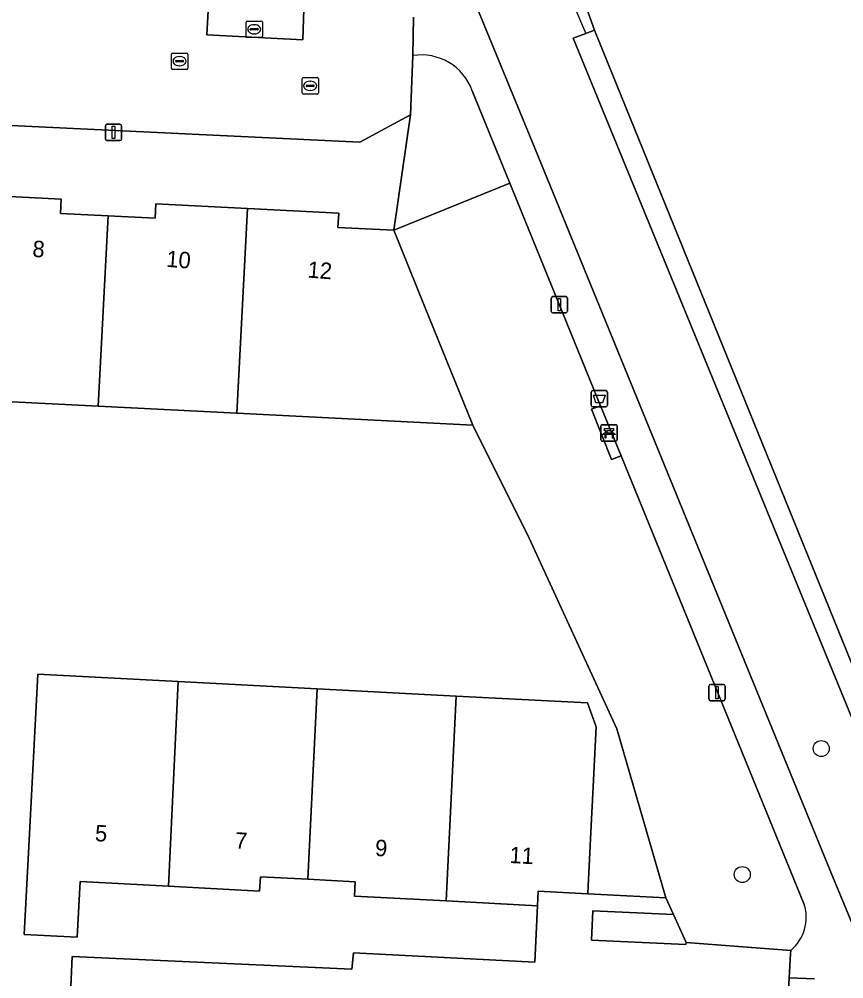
# Model space of a CAD drawing. Extents: x 162989 to 165008, y 383432 to 384338.
# Drawn here: x 164907.5 to 164957.9, y 383798.6 to 383857.2 of the extents above; entities that cross this region are included whole.
import ezdxf

# ---------------------------------------------------------------- set-up
doc = ezdxf.new("R2010")
doc.units = 0
for name, color, linetype in [('IMGEO_Afvalbak', 7, 'Continuous'), ('IMGEO_Bank', 7, 'Continuous'), ('IMGEO_Boom', 7, 'Continuous'), ('IMGEO_Bouwland', 7, 'Continuous'), ('IMGEO_Brandkraan', 7, 'Continuous'), ('IMGEO_Duiker', 7, 'Continuous'), ('IMGEO_Erf', 7, 'Continuous'), ('IMGEO_Groenvoorziening', 7, 'Continuous'), ('IMGEO_Kolk', 7, 'Continuous'), ('IMGEO_Lichtmast', 7, 'Continuous'), ('IMGEO_Pand', 7, 'Continuous'), ('IMGEO_Pand_nummerreeks', 7, 'Continuous'), ('IMGEO_Parkeervlak_open', 7, 'Continuous'), ('IMGEO_Rijbaan_lokaal_open', 7, 'Continuous'), ('IMGEO_Rioolput', 7, 'Continuous'), ('IMGEO_Voetpad_halfverhard', 7, 'Continuous'), ('IMGEO_Voetpad_open', 7, 'Continuous'), ('IMGEO_Waterloop', 7, 'Continuous')]:
    doc.layers.add(name, color=color, linetype=linetype)

msp = doc.modelspace()

# ---------------------------------------------------------------- linework, layer by layer
at = {"layer": 'IMGEO_Afvalbak'}
for p, q in [((164942.443, 383833.638), (164942.443, 383834.438)), ((164942.443, 383834.438), (164942.443, 383833.638)), ((164942.543, 383834.538), (164943.333, 383834.538)), ((164943.333, 383834.538), (164942.543, 383834.538)), ((164943.433, 383834.438), (164943.433, 383833.638)), ((164943.433, 383833.638), (164943.433, 383834.438)), ((164943.333, 383833.538), (164942.543, 383833.538)), ((164942.543, 383833.538), (164943.333, 383833.538))]:
    msp.add_line(p, q, dxfattribs=at)
msp.add_lwpolyline([(164942.586, 383834.252), (164943.29, 383834.252), (164943.141, 383833.782), (164942.735, 383833.782), (164942.586, 383834.252)], dxfattribs=at)
for centre, start, end in [((164942.543, 383834.438), 90, 180), ((164942.543, 383834.438), 90, 180), ((164943.333, 383834.438), 0, 90), ((164943.333, 383834.438), 360, 90), ((164942.543, 383833.638), 180, 270), ((164942.543, 383833.638), 180, 270), ((164943.333, 383833.638), 270, 0), ((164943.333, 383833.638), 270, 0)]:
    msp.add_arc(centre, 0.1, start, end, dxfattribs=at)
at = {"layer": 'IMGEO_Bank'}
for p, q in [((164943.113, 383832.45), (164943.954, 383832.45)), ((164943.954, 383832.45), (164943.113, 383832.45)), ((164943.038, 383831.525), (164943.038, 383832.366)), ((164943.038, 383832.366), (164943.038, 383831.525)), ((164943.347, 383831.956), (164943.347, 383832.062)), ((164943.391, 383832.062), (164943.391, 383831.956)), ((164943.679, 383832.068), (164943.397, 383832.068)), ((164943.397, 383831.95), (164943.679, 383831.95)), ((164943.685, 383831.956), (164943.685, 383832.062)), ((164943.729, 383832.062), (164943.729, 383831.956)), ((164944.038, 383832.375), (164944.038, 383831.534)), ((164944.038, 383831.534), (164944.038, 383832.375)), ((164943.963, 383831.45), (164943.122, 383831.45)), ((164943.122, 383831.45), (164943.963, 383831.45)), ((164943.735, 383831.848), (164943.342, 383831.848))]:
    msp.add_line(p, q, dxfattribs=at)
for points in [[(164943.285, 383831.848), (164943.143, 383831.848), (164943.255, 383831.95), (164943.341, 383831.95)], [(164943.341, 383832.068), (164943.255, 383832.068), (164943.255, 383832.229), (164943.818, 383832.229), (164943.818, 383832.068), (164943.735, 383832.068)], [(164943.735, 383831.95), (164943.818, 383831.95), (164943.93, 383831.848), (164943.791, 383831.848)], [(164943.335, 383831.841), (164943.335, 383831.634), (164943.292, 383831.634), (164943.292, 383831.841)], [(164943.785, 383831.841), (164943.785, 383831.634), (164943.741, 383831.634), (164943.741, 383831.841)]]:
    msp.add_lwpolyline(points, dxfattribs=at)
for centre, radius, start, end in [((164943.116, 383832.372), 0.0779, 92.4484, 184.28452), ((164943.116, 383832.372), 0.0779, 92.4484, 184.28452), ((164943.96, 383832.372), 0.0779, 2.4484, 94.28452), ((164943.96, 383832.372), 0.0779, 2.4484, 94.28452), ((164943.34, 383832.061), 0.00671, 2.89567, 87.10433), ((164943.34, 383831.957), 0.00671, 272.89567, 357.10433), ((164943.397, 383832.061), 0.00671, 92.89567, 177.10433), ((164943.397, 383831.957), 0.00671, 182.89567, 267.10433), ((164943.679, 383832.061), 0.00671, 2.89567, 87.10433), ((164943.679, 383831.957), 0.00671, 272.89567, 357.10433), ((164943.736, 383832.061), 0.00671, 92.89567, 177.10433), ((164943.736, 383831.957), 0.00671, 182.89567, 267.10433), ((164943.116, 383831.528), 0.0779, 182.4484, 274.28452), ((164943.116, 383831.528), 0.0779, 182.4484, 274.28452), ((164943.285, 383831.841), 0.00671, 2.89567, 87.10433), ((164943.342, 383831.841), 0.00671, 92.89567, 177.10433), ((164943.734, 383831.841), 0.00671, 2.89567, 87.10433), ((164943.791, 383831.841), 0.00671, 92.89567, 177.10433), ((164943.96, 383831.528), 0.0779, 272.4484, 4.28452), ((164943.96, 383831.528), 0.0779, 272.4484, 4.28452)]:
    msp.add_arc(centre, radius, start, end, dxfattribs=at)
at = {"layer": 'IMGEO_Boom'}
for centre in [(164956.507, 383812.648), (164951.68, 383804.948)]:
    msp.add_circle(centre, 0.489, dxfattribs=at)
at = {"layer": 'IMGEO_Bouwland'}
msp.add_lwpolyline([(165006.163, 383749.435), (164966.494, 383870.969), (164950.295, 383916.255), (164932.601, 383965.72), (164928.59, 383962.19), (164921.219, 383952.843), (164919.892, 383951.16), (164915.515, 383942.525), (164914.049, 383933.451), (164914.873, 383925.895), (164919.419, 383914.77), (164941.662, 383859.327), (164942.652, 383856.58), (164964.323, 383803.185), (164965.625, 383800.671), (164986.303, 383750), (164989.808, 383741.41), (164996.209, 383744.369), (165006.163, 383749.435)], dxfattribs=at)
at = {"layer": 'IMGEO_Brandkraan'}
for p, q in [((164924.772, 383852.745), (164924.772, 383853.597)), ((164924.847, 383853.671), (164925.699, 383853.671)), ((164925.773, 383853.597), (164925.773, 383852.745)), ((164925.031, 383853.165), (164925.031, 383853.177)), ((164925.469, 383853.128), (164925.071, 383853.128)), ((164925.074, 383853.214), (164925.472, 383853.214)), ((164925.26, 383853.451), (164925.285, 383853.451)), ((164925.515, 383853.177), (164925.515, 383853.165)), ((164925.699, 383852.671), (164924.847, 383852.671)), ((164925.283, 383852.891), (164925.258, 383852.891))]:
    msp.add_line(p, q, dxfattribs=at)
for points in [[(164924.772, 383852.745), (164924.772, 383853.597)], [(164924.847, 383853.671), (164925.699, 383853.671)], [(164925.773, 383853.597), (164925.773, 383852.745)], [(164925.699, 383852.671), (164924.847, 383852.671)]]:
    msp.add_lwpolyline(points, dxfattribs=at)
for centre, radius, start, end in [((164924.849, 383853.595), 0.0765, 91.55205, 178.44795), ((164924.849, 383853.595), 0.0765, 91.55205, 178.44795), ((164925.697, 383853.595), 0.0765, 1.55205, 88.44795), ((164925.697, 383853.595), 0.0765, 1.55205, 88.44795), ((164925.071, 383853.174), 0.0403, 85.87752, 175.75265), ((164925.068, 383853.164), 0.0366, 178.93798, 274.71019), ((164925.472, 383853.171), 0.043, 264.86636, 352.45326), ((164925.476, 383853.176), 0.0386, 1.73085, 96.63898), ((164924.849, 383852.747), 0.0765, 181.55205, 268.44795), ((164924.849, 383852.747), 0.0765, 181.55205, 268.44795), ((164925.697, 383852.747), 0.0765, 271.55205, 358.44795), ((164925.697, 383852.747), 0.0765, 271.55205, 358.44795)]:
    msp.add_arc(centre, radius, start, end, dxfattribs=at)
for centre, major_axis, ratio, start_param, end_param in [((164925.259, 383853.171), (-0.387, 0.002), 0.722429, 4.712389, 7.853982), ((164925.284, 383853.171), (-0.39, 0.002), 0.717154, 1.570796, 4.712389)]:
    msp.add_ellipse(centre, major_axis=major_axis, ratio=ratio, start_param=start_param, end_param=end_param, dxfattribs=at)
at = {"layer": 'IMGEO_Duiker'}
msp.add_lwpolyline([(164940.954, 383859.087), (164941.155, 383858.627), (164941.922, 383856.833), (164942.119, 383856.374)], dxfattribs=at)
at = {"layer": 'IMGEO_Erf'}
msp.add_lwpolyline([(164931.396, 383851.405), (164928.31, 383849.72), (164899.281, 383851.115), (164899.255, 383850.194), (164899.085, 383846.796), (164904.499, 383846.522), (164910.048, 383846.242), (164910.004, 383845.366), (164912.927, 383845.219), (164915.795, 383845.074), (164915.84, 383845.951), (164921.45, 383845.667), (164927.014, 383845.386), (164926.969, 383844.51), (164930.389, 383844.338)], close=True, dxfattribs=at)
msp.add_lwpolyline([(164910.571, 383796.248), (164910.723, 383799.931), (164927.824, 383799.163), (164927.921, 383800.157), (164938.992, 383799.589), (164939.155, 383803.04), (164933.579, 383803.334), (164927.97, 383803.629), (164928.016, 383804.507), (164925.133, 383804.659), (164922.23, 383804.813), (164922.184, 383803.936), (164916.614, 383804.229), (164911.21, 383804.514), (164911.031, 383801.113), (164907.787, 383801.283), (164908.048, 383806.277), (164908.619, 383817.198), (164917.211, 383816.749), (164925.699, 383816.305), (164934.198, 383815.861), (164942.218, 383815.442), (164942.753, 383813.987), (164942.51, 383809.098), (164942.493, 383808.76), (164942.267, 383804.237), (164942.244, 383803.766), (164947.008, 383803.53), (164944.014, 383813.863), (164938.652, 383825.508), (164935.216, 383832.432), (164920.795, 383833.155), (164912.305, 383833.581), (164903.807, 383834.007)], dxfattribs=at)
at = {"layer": 'IMGEO_Groenvoorziening'}
for points in [[(164941.351, 383856.077), (164942.119, 383856.374), (164942.652, 383856.58), (164941.662, 383859.327), (164940.954, 383859.087), (164940.283, 383858.86), (164917.871, 383914.377), (164907.588, 383944.23), (164905.675, 383943.934), (164901.35, 383944.951), (164896.58, 383952.603), (164891.167, 383964.455), (164880.942, 383984.984), (164875.995, 383996.501), (164871.605, 383998.684), (164867.228, 383999.037), (164859.398, 383998.529)], [(164917.102, 383902.702), (164932.429, 383865.418), (164935.035, 383859.043), (164938.993, 383849.359), (164957.098, 383805.088), (164958.865, 383800.812), (164960.599, 383796.615)], [(164984.36, 383750), (164964.346, 383800.24), (164964.948, 383800.443), (164965.625, 383800.671), (164964.323, 383803.185), (164963.776, 383802.974), (164963.197, 383802.75), (164941.351, 383856.077)], [(164931.551, 383855.018), (164931.396, 383851.405), (164930.389, 383844.338), (164937.469, 383847.224), (164935.172, 383852.873)], [(164944.268, 383830.556), (164943.689, 383830.318), (164942.461, 383833.392), (164943.018, 383833.615), (164937.469, 383847.224), (164930.389, 383844.338), (164932.267, 383839.705), (164935.216, 383832.432), (164938.652, 383825.508), (164944.014, 383813.863), (164947.008, 383803.53), (164947.475, 383802.496), (164948.245, 383800.792), (164954.645, 383800.309)], [(164955.469, 383803.122), (164944.268, 383830.556)], [(164956.095, 383798.563), (164954.543, 383798.637), (164954.297, 383794.59), (164953.271, 383788.272), (164960.387, 383791.144), (164958.203, 383796.591)]]:
    msp.add_lwpolyline(points, dxfattribs=at)
for centre, radius, start, end in [((164932.072, 383851.768), 3.291, 19.61659, 99.10029), ((164952.95, 383802.333), 2.64, 309.94698, 17.3997)]:
    msp.add_arc(centre, radius, start, end, dxfattribs=at)
at = {"layer": 'IMGEO_Kolk'}
for p, q in [((164916.789, 383854.251), (164916.789, 383855.103)), ((164916.864, 383855.177), (164917.716, 383855.177)), ((164917.277, 383854.957), (164917.302, 383854.957)), ((164917.79, 383855.103), (164917.79, 383854.251)), ((164917.716, 383854.177), (164916.864, 383854.177)), ((164917.048, 383854.671), (164917.048, 383854.683)), ((164917.486, 383854.634), (164917.088, 383854.634)), ((164917.091, 383854.72), (164917.489, 383854.72)), ((164917.3, 383854.397), (164917.275, 383854.397)), ((164917.532, 383854.683), (164917.532, 383854.671))]:
    msp.add_line(p, q, dxfattribs=at)
for points in [[(164916.789, 383854.251), (164916.789, 383855.103)], [(164916.864, 383855.177), (164917.716, 383855.177)], [(164917.79, 383855.103), (164917.79, 383854.251)], [(164917.716, 383854.177), (164916.864, 383854.177)]]:
    msp.add_lwpolyline(points, dxfattribs=at)
for centre, radius, start, end in [((164916.866, 383855.101), 0.0765, 91.55205, 178.44795), ((164916.866, 383855.101), 0.0765, 91.55205, 178.44795), ((164917.714, 383855.101), 0.0765, 1.55205, 88.44795), ((164917.714, 383855.101), 0.0765, 1.55205, 88.44795), ((164916.866, 383854.253), 0.0765, 181.55205, 268.44795), ((164916.866, 383854.253), 0.0765, 181.55205, 268.44795), ((164917.088, 383854.68), 0.0403, 85.87752, 175.75265), ((164917.085, 383854.67), 0.0366, 178.93798, 274.71019), ((164917.489, 383854.677), 0.043, 264.86636, 352.45326), ((164917.493, 383854.682), 0.0386, 1.73085, 96.63898), ((164917.714, 383854.253), 0.0765, 271.55205, 358.44795), ((164917.714, 383854.253), 0.0765, 271.55205, 358.44795)]:
    msp.add_arc(centre, radius, start, end, dxfattribs=at)
for centre, major_axis, ratio, start_param, end_param in [((164917.276, 383854.677), (-0.387, 0.002), 0.722429, 4.712389, 7.853982), ((164917.301, 383854.677), (-0.39, 0.002), 0.717154, 1.570796, 4.712389)]:
    msp.add_ellipse(centre, major_axis=major_axis, ratio=ratio, start_param=start_param, end_param=end_param, dxfattribs=at)
at = {"layer": 'IMGEO_Lichtmast'}
for p, q in [((164912.753, 383849.92), (164912.753, 383850.72)), ((164912.753, 383850.72), (164912.753, 383849.92)), ((164912.853, 383850.82), (164913.643, 383850.82)), ((164913.643, 383850.82), (164912.853, 383850.82)), ((164913.743, 383850.72), (164913.743, 383849.92)), ((164913.743, 383849.92), (164913.743, 383850.72)), ((164913.643, 383849.82), (164912.853, 383849.82)), ((164912.853, 383849.82), (164913.643, 383849.82)), ((164940.001, 383839.389), (164940.001, 383840.189)), ((164940.001, 383840.189), (164940.001, 383839.389)), ((164940.101, 383840.289), (164940.891, 383840.289)), ((164940.891, 383840.289), (164940.101, 383840.289)), ((164940.991, 383840.189), (164940.991, 383839.389)), ((164940.991, 383839.389), (164940.991, 383840.189)), ((164940.891, 383839.289), (164940.101, 383839.289)), ((164940.101, 383839.289), (164940.891, 383839.289)), ((164949.638, 383815.672), (164949.638, 383816.472)), ((164949.638, 383816.472), (164949.638, 383815.672)), ((164949.738, 383816.572), (164950.528, 383816.572)), ((164950.528, 383816.572), (164949.738, 383816.572)), ((164950.628, 383816.472), (164950.628, 383815.672)), ((164950.628, 383815.672), (164950.628, 383816.472)), ((164950.528, 383815.572), (164949.738, 383815.572)), ((164949.738, 383815.572), (164950.528, 383815.572))]:
    msp.add_line(p, q, dxfattribs=at)
for points in [[(164913.173, 383850.695), (164913.323, 383850.695), (164913.323, 383849.945), (164913.173, 383849.945), (164913.173, 383850.695)], [(164940.421, 383840.164), (164940.571, 383840.164), (164940.571, 383839.414), (164940.421, 383839.414), (164940.421, 383840.164)], [(164950.058, 383816.447), (164950.208, 383816.447), (164950.208, 383815.697), (164950.058, 383815.697), (164950.058, 383816.447)]]:
    msp.add_lwpolyline(points, dxfattribs=at)
for centre, start, end in [((164912.853, 383850.72), 90, 180), ((164912.853, 383850.72), 90, 180), ((164913.643, 383850.72), 0, 90), ((164913.643, 383850.72), 360, 90), ((164912.853, 383849.92), 180, 270), ((164912.853, 383849.92), 180, 270), ((164913.643, 383849.92), 270, 0), ((164913.643, 383849.92), 270, 0), ((164940.101, 383840.189), 90, 180), ((164940.101, 383840.189), 90, 180), ((164940.891, 383840.189), 0, 90), ((164940.891, 383840.189), 360, 90), ((164940.101, 383839.389), 180, 270), ((164940.101, 383839.389), 180, 270), ((164940.891, 383839.389), 270, 0), ((164940.891, 383839.389), 270, 0), ((164949.738, 383816.472), 90, 180), ((164949.738, 383816.472), 90, 180), ((164950.528, 383816.472), 0, 90), ((164950.528, 383816.472), 360, 90), ((164949.738, 383815.672), 180, 270), ((164949.738, 383815.672), 180, 270), ((164950.528, 383815.672), 270, 0), ((164950.528, 383815.672), 270, 0)]:
    msp.add_arc(centre, 0.1, start, end, dxfattribs=at)
at = {"layer": 'IMGEO_Pand'}
for points in [[(164912.927, 383845.219), (164910.004, 383845.366), (164910.048, 383846.242), (164904.499, 383846.522), (164903.807, 383834.007), (164912.305, 383833.581)], [(164912.927, 383845.219), (164912.305, 383833.581), (164920.795, 383833.155), (164921.45, 383845.667), (164915.84, 383845.951), (164915.795, 383845.074)], [(164920.795, 383833.155), (164935.216, 383832.432), (164932.267, 383839.705), (164930.389, 383844.338), (164926.969, 383844.51), (164927.014, 383845.386), (164921.45, 383845.667)], [(164916.614, 383804.229), (164917.211, 383816.749), (164908.619, 383817.198), (164908.048, 383806.277), (164907.787, 383801.283), (164911.031, 383801.113), (164911.21, 383804.514)], [(164925.699, 383816.305), (164917.211, 383816.749), (164916.614, 383804.229), (164922.184, 383803.936), (164922.23, 383804.813), (164925.133, 383804.659)], [(164933.579, 383803.334), (164934.198, 383815.861), (164925.699, 383816.305), (164925.133, 383804.659), (164928.016, 383804.507), (164927.97, 383803.629)], [(164933.579, 383803.334), (164939.155, 383803.04), (164939.201, 383803.927), (164942.244, 383803.766), (164942.267, 383804.237), (164942.493, 383808.76), (164942.51, 383809.098), (164942.753, 383813.987), (164942.218, 383815.442), (164934.198, 383815.861)]]:
    msp.add_lwpolyline(points, close=True, dxfattribs=at)
at = {"layer": 'IMGEO_Parkeervlak_open'}
for points in [[(164924.887, 383857.851), (164919.058, 383858.135), (164918.945, 383856.281), (164924.828, 383855.981)], [(164947.475, 383802.496), (164942.548, 383802.723), (164942.463, 383800.936), (164948.221, 383800.664), (164948.245, 383800.792)]]:
    msp.add_lwpolyline(points, close=True, dxfattribs=at)
at = {"layer": 'IMGEO_Rijbaan_lokaal_open'}
for points in [[(164869.865, 383860.877), (164871.538, 383855.83), (164877.726, 383855.54), (164880.972, 383855.37), (164880.956, 383856.398), (164892.454, 383855.805), (164892.155, 383850.509), (164894.82, 383850.37), (164896.006, 383850.358), (164899.255, 383850.194), (164899.281, 383851.115), (164928.31, 383849.72), (164931.396, 383851.405), (164931.551, 383855.018), (164931.595, 383857.361)], [(164954.297, 383794.59), (164954.543, 383798.637), (164954.633, 383800.104), (164954.645, 383800.309), (164948.245, 383800.792), (164948.221, 383800.664), (164942.463, 383800.936), (164942.548, 383802.723), (164947.475, 383802.496), (164947.008, 383803.53), (164942.244, 383803.766), (164939.201, 383803.927), (164939.155, 383803.04), (164938.992, 383799.589), (164927.921, 383800.157), (164927.824, 383799.163), (164910.723, 383799.931), (164910.571, 383796.248)]]:
    msp.add_lwpolyline(points, dxfattribs=at)
msp.add_lwpolyline([(164924.887, 383857.851), (164924.828, 383855.981), (164918.945, 383856.281), (164919.058, 383858.135)], close=True, dxfattribs=at)
at = {"layer": 'IMGEO_Rioolput'}
for p, q in [((164921.426, 383857.13), (164922.278, 383857.13)), ((164921.351, 383856.204), (164921.351, 383857.056)), ((164921.61, 383856.624), (164921.61, 383856.636)), ((164922.048, 383856.587), (164921.65, 383856.587)), ((164921.653, 383856.673), (164922.051, 383856.673)), ((164921.839, 383856.91), (164921.864, 383856.91)), ((164922.094, 383856.636), (164922.094, 383856.624)), ((164922.352, 383857.056), (164922.352, 383856.204)), ((164922.278, 383856.13), (164921.426, 383856.13)), ((164921.862, 383856.35), (164921.837, 383856.35))]:
    msp.add_line(p, q, dxfattribs=at)
for points in [[(164921.426, 383857.13), (164922.278, 383857.13)], [(164921.351, 383856.204), (164921.351, 383857.056)], [(164922.352, 383857.056), (164922.352, 383856.204)], [(164922.278, 383856.13), (164921.426, 383856.13)]]:
    msp.add_lwpolyline(points, dxfattribs=at)
for centre, radius, start, end in [((164921.428, 383857.054), 0.0765, 91.55205, 178.44795), ((164921.428, 383857.054), 0.0765, 91.55205, 178.44795), ((164922.276, 383857.054), 0.0765, 1.55205, 88.44795), ((164922.276, 383857.054), 0.0765, 1.55205, 88.44795), ((164921.65, 383856.633), 0.0403, 85.87752, 175.75265), ((164921.647, 383856.623), 0.0366, 178.93798, 274.71019), ((164922.051, 383856.63), 0.043, 264.86636, 352.45326), ((164922.055, 383856.635), 0.0386, 1.73085, 96.63898), ((164921.428, 383856.206), 0.0765, 181.55205, 268.44795), ((164921.428, 383856.206), 0.0765, 181.55205, 268.44795), ((164922.276, 383856.206), 0.0765, 271.55205, 358.44795), ((164922.276, 383856.206), 0.0765, 271.55205, 358.44795)]:
    msp.add_arc(centre, radius, start, end, dxfattribs=at)
for centre, major_axis, ratio, start_param, end_param in [((164921.838, 383856.63), (-0.387, 0.002), 0.722429, 4.712389, 7.853982), ((164921.863, 383856.63), (-0.39, 0.002), 0.717154, 1.570796, 4.712389)]:
    msp.add_ellipse(centre, major_axis=major_axis, ratio=ratio, start_param=start_param, end_param=end_param, dxfattribs=at)
at = {"layer": 'IMGEO_Voetpad_halfverhard'}
for points in [[(164960.599, 383796.615), (164958.865, 383800.812), (164957.098, 383805.088), (164938.993, 383849.359), (164935.035, 383859.043), (164932.429, 383865.418), (164917.102, 383902.702)], [(164931.595, 383857.361), (164931.551, 383855.018)], [(164935.172, 383852.873), (164937.469, 383847.224), (164943.018, 383833.615), (164944.268, 383830.556), (164955.469, 383803.122)], [(164954.645, 383800.309), (164954.633, 383800.104), (164954.543, 383798.637), (164956.095, 383798.563)]]:
    msp.add_lwpolyline(points, dxfattribs=at)
for centre, radius, start, end in [((164932.072, 383851.768), 3.291, 19.61659, 99.10029), ((164952.95, 383802.333), 2.64, 309.94698, 17.3997)]:
    msp.add_arc(centre, radius, start, end, dxfattribs=at)
at = {"layer": 'IMGEO_Voetpad_open'}
msp.add_lwpolyline([(164943.018, 383833.615), (164942.461, 383833.392), (164943.689, 383830.318), (164944.268, 383830.556)], close=True, dxfattribs=at)
at = {"layer": 'IMGEO_Waterloop'}
msp.add_lwpolyline([(164963.776, 383802.974), (164964.323, 383803.185), (164942.652, 383856.58), (164942.119, 383856.374), (164941.351, 383856.077), (164963.197, 383802.75)], close=True, dxfattribs=at)

# ---------------------------------------------------------------- texts
at = {"layer": 'IMGEO_Pand_nummerreeks'}
for s, rotation, p in [('8', 355.66056, (164908.269, 383842.726)), ('10', 355.66056, (164916.45, 383842.107)), ('12', 355.66056, (164925.084, 383841.451)), ('5', 356.98502, (164912.102, 383806.991)), ('7', 356.98502, (164920.66, 383806.54)), ('9', 356.98502, (164929.219, 383806.089)), ('11', 356.98502, (164937.432, 383805.656))]:
    msp.add_text(s, height=1, rotation=rotation, dxfattribs=at).set_placement(p)

doc.saveas('drawing.dxf')
